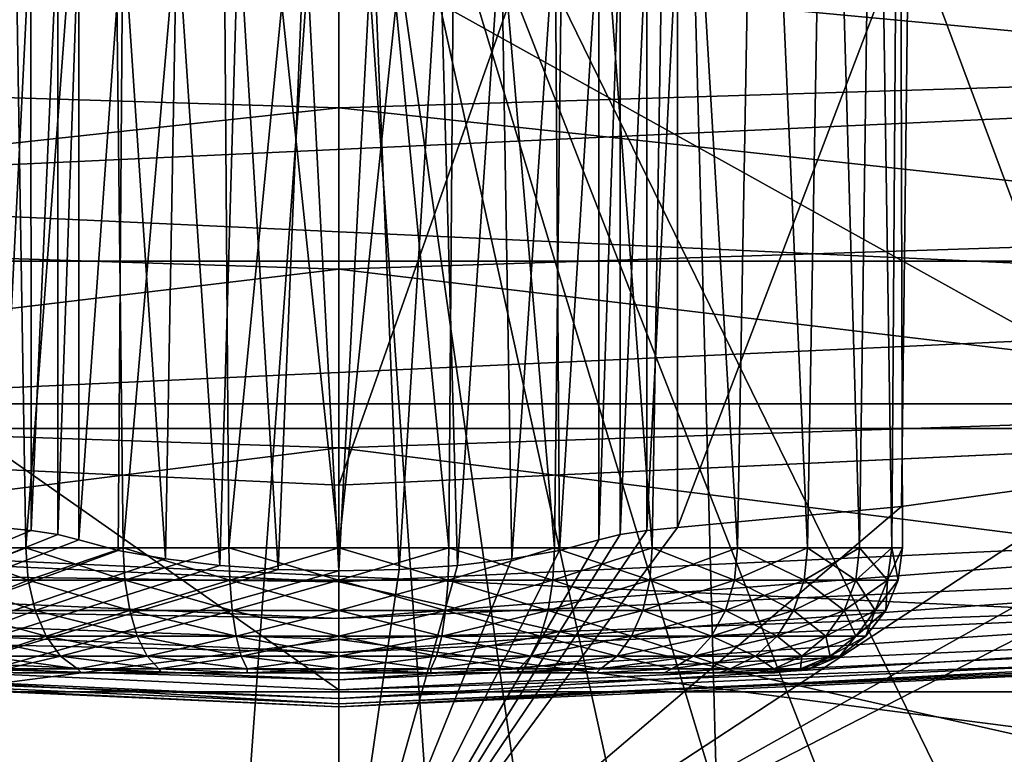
# Model space of a CAD drawing. Header units: metres. Extents: x -22 to 22, y 0 to 204.
# Tile 279 of 497: x -0.51 to 1.06, y 160.23 to 161.4. Entities that reach past the tile are written whole.
import ezdxf

# ---------------------------------------------------------------- set-up
doc = ezdxf.new("R2010")
doc.units = ezdxf.units.M
doc.layers.add('solid_002_SW0002', color=7, linetype='CONTINUOUS')
doc.layers.add('solid_002_SW0002_01', color=7, linetype='CONTINUOUS')

msp = doc.modelspace()

# ---------------------------------------------------------------- linework, layer by layer
at = {"layer": 'solid_002_SW0002'}
for points in [[(-1.887785, 182.670227, 261.700287), (-2.719687, 81.176041, 275.085602), (0, 81.175316, 275.040649)], [(-1.887785, 182.670227, 261.700287), (0, 81.175316, 275.040649), (0, 182.667419, 261.678955)], [(2.719617, 81.176041, 275.085602), (1.887785, 182.670227, 261.700287), (0, 182.667419, 261.678955)], [(0, 81.175316, 275.040649), (2.719617, 81.176041, 275.085602), (0, 182.667419, 261.678955)], [(-1.943313, 160.750412, 3), (-1.617698, 165.239838, 3), (0, 165.160004, 3)], [(0, 160.660004, 3), (-1.943313, 160.750412, 3), (0, 165.160004, 3)], [(-0.636396, 160.559998, 248.313599), (-0.500013, 160.559998, 248.201675), (-0.529417, 162.360001, 248.222336)], [(-0.500013, 160.559998, 249.698318), (-0.636396, 160.559998, 249.586395), (-0.529417, 162.360001, 249.677658)], [(-0.500013, 160.559998, 248.201675), (-0.365436, 162.360001, 248.12767), (-0.529417, 162.360001, 248.222336)], [(-0.500013, 160.559998, 249.698318), (-0.529417, 162.360001, 249.677658), (-0.365436, 162.360001, 249.772339)], [(-0.500013, 160.559998, 248.201675), (-0.344415, 160.559998, 248.118515), (-0.365436, 162.360001, 248.12767)], [(-0.344415, 160.559998, 249.781494), (-0.500013, 160.559998, 249.698318), (-0.365436, 162.360001, 249.772339)], [(-0.344415, 160.559998, 248.118515), (-0.189137, 162.360001, 248.070328), (-0.365436, 162.360001, 248.12767)], [(-0.344415, 160.559998, 249.781494), (-0.365436, 162.360001, 249.772339), (-0.189137, 162.360001, 249.829681)], [(-0.344415, 160.559998, 248.118515), (-0.175581, 160.559998, 248.067291), (-0.189137, 162.360001, 248.070328)], [(-0.175581, 160.559998, 249.832703), (-0.344415, 160.559998, 249.781494), (-0.189137, 162.360001, 249.829681)], [(0, 160.559998, 248.050003), (0, 162.360001, 248.050003), (-0.189137, 162.360001, 248.070328)], [(-0.175581, 160.559998, 248.067291), (0, 160.559998, 248.050003), (-0.189137, 162.360001, 248.070328)], [(-0.175581, 160.559998, 249.832703), (0, 162.360001, 249.850006), (0, 160.559998, 249.850006)], [(0.175581, 160.559998, 248.067291), (0, 162.360001, 248.050003), (0, 160.559998, 248.050003)], [(-0.283617, 158.232376, 198.580673), (-0.000197, 162.160004, 196.748383), (-1.701654, 162.23439, 196.748383)], [(-0.573097, 158.259949, 198.570282), (-0.283617, 158.232376, 198.580673), (-1.701654, 162.23439, 196.748383)], [(1.755247, 158.565765, 198.45546), (1.701262, 162.23436, 196.748383), (-0.000197, 162.160004, 196.748383)], [(-0.283617, 158.232376, 198.580673), (0.000001, 158.224533, 198.583527), (-0.000197, 162.160004, 196.748383)], [(1.447526, 158.458008, 198.495682), (1.755247, 158.565765, 198.45546), (-0.000197, 162.160004, 196.748383)], [(1.145258, 158.370316, 198.528671), (1.447526, 158.458008, 198.495682), (-0.000197, 162.160004, 196.748383)], [(0.848514, 158.303604, 198.553833), (1.145258, 158.370316, 198.528671), (-0.000197, 162.160004, 196.748383)], [(0.558188, 158.25737, 198.57132), (0.848514, 158.303604, 198.553833), (-0.000197, 162.160004, 196.748383)], [(0.27513, 158.23111, 198.581207), (0.558188, 158.25737, 198.57132), (-0.000197, 162.160004, 196.748383)], [(-1.805449, 161.599823, 243.388596), (-1.967811, 160.423935, 241.550888), (0, 160.332962, 241.550888)], [(-0.491809, 161.559998, 246.338791), (-0.491554, 160.587601, 246.338669), (-0.540434, 160.592346, 246.355698)], [(-0.540434, 161.559998, 246.355698), (-0.491809, 161.559998, 246.338791), (-0.540434, 160.592346, 246.355698)], [(-0.491809, 161.559998, 246.338791), (-0.449108, 161.559998, 246.310043), (-0.491554, 160.587601, 246.338669)], [(-0.449108, 161.559998, 246.310043), (-0.448894, 160.580933, 246.30986), (-0.491554, 160.587601, 246.338669)], [(-0.449108, 161.559998, 246.310043), (-0.415158, 161.559998, 246.271347), (-0.448894, 160.580933, 246.30986)], [(-0.415158, 161.559998, 246.271347), (-0.415158, 160.572342, 246.271347), (-0.448894, 160.580933, 246.30986)], [(-0.345163, 161.559998, 246.188248), (-0.352633, 160.555603, 246.195526), (-0.415158, 160.572342, 246.271347)], [(-0.415158, 161.559998, 246.271347), (-0.345163, 161.559998, 246.188248), (-0.415158, 160.572342, 246.271347)], [(-0.345163, 161.559998, 246.188248), (-0.276699, 160.542084, 246.133545), (-0.352633, 160.555603, 246.195526)], [(-0.345163, 161.559998, 246.188248), (-0.258877, 161.559998, 246.122238), (-0.276699, 160.542084, 246.133545)], [(-0.258877, 161.559998, 246.122238), (-0.190371, 160.531723, 246.087662), (-0.276699, 160.542084, 246.133545)], [(-0.258877, 161.559998, 246.122238), (-0.160378, 161.559998, 246.076416), (-0.190371, 160.531723, 246.087662)], [(-0.160378, 161.559998, 246.076416), (-0.096941, 160.525436, 246.059494), (-0.190371, 160.531723, 246.087662)], [(-0.160378, 161.559998, 246.076416), (-0.054313, 161.559998, 246.052963), (-0.096941, 160.525436, 246.059494)], [(-0.054313, 161.559998, 246.052963), (0, 160.523209, 246.050003), (-0.096941, 160.525436, 246.059494)], [(-0.054313, 161.559998, 246.052963), (0.054313, 161.559998, 246.052963), (0, 160.523209, 246.050003)], [(0.054313, 161.559998, 246.052963), (0.096217, 160.525391, 246.059341), (0, 160.523209, 246.050003)], [(-1.796577, 161.317261, 223.673264), (-1.759422, 161.537247, 223.445465), (-0.000194, 161.486023, 223.625198)], [(-1.796577, 161.317261, 223.673264), (-0.000194, 161.486023, 223.625198), (-0.000025, 161.26239, 223.858093)], [(5.748125, 161.462158, 0.72), (-5.748125, 161.462158, 0.72), (-3.857466, 161.017426, 0.72)], [(5.942489, 160.789688), (-5.942489, 160.789688), (-7.841534, 161.426636)], [(7.841535, 161.426636), (5.942489, 160.789688), (-7.841534, 161.426636)], [(-1.830453, 161.063461, 223.863266), (-1.796577, 161.317261, 223.673264), (-0.000025, 161.26239, 223.858093)], [(-1.830453, 161.063461, 223.863266), (-0.000025, 161.26239, 223.858093), (-0.000061, 161.004517, 224.05191)], [(-1.860189, 160.782288, 224.010651), (-1.830453, 161.063461, 223.863266), (-0.000061, 161.004517, 224.05191)], [(3.857466, 161.017426, 0.72), (-3.857466, 161.017426, 0.72), (-1.942222, 160.750229, 0.72)], [(-1.860189, 160.782288, 224.010651), (-0.000061, 161.004517, 224.05191), (-0.000032, 160.719131, 224.201675)], [(3.987926, 160.329697), (-3.987926, 160.329697), (-5.942489, 160.789688)], [(5.942489, 160.789688), (3.987926, 160.329697), (-5.942489, 160.789688)], [(-1.88503, 160.480865, 224.111649), (-1.860189, 160.782288, 224.010651), (-0.000032, 160.719131, 224.201675)], [(-1.88503, 160.480865, 224.111649), (-0.000032, 160.719131, 224.201675), (-0.000062, 160.413696, 224.303574)], [(-0.491554, 160.587601, 246.338669), (-2.01145, 159.952988, 242.790192), (-0.540434, 160.592346, 246.355698)], [(-1.956497, 160.596542, 241.25), (-2.003749, 160.053009, 241.25), (-0.000001, 159.960007, 241.25)], [(0, 160.505646, 241.25), (-1.956497, 160.596542, 241.25), (-0.000001, 159.960007, 241.25)], [(-1.901532, 160.532242, 241.258835), (-1.956497, 160.596542, 241.25), (0, 160.505646, 241.25)], [(-0.491554, 160.587601, 246.338669), (-0.448894, 160.580933, 246.30986), (-2.01145, 159.952988, 242.790192)], [(-0.448894, 160.580933, 246.30986), (-0.415158, 160.572342, 246.271347), (-2.01145, 159.952988, 242.790192)], [(-0.415158, 160.572342, 246.271347), (-0.352633, 160.555603, 246.195526), (-2.01145, 159.952988, 242.790192)], [(-0.496227, 160.50824, 248.207336), (-0.500013, 160.559998, 248.201675), (-0.636396, 160.559998, 248.313599)], [(-0.496227, 160.50824, 248.207336), (-0.636396, 160.559998, 248.313599), (-0.631577, 160.50824, 248.31842)], [(-0.631577, 160.50824, 249.581573), (-0.636396, 160.559998, 249.586395), (-0.500013, 160.559998, 249.698318)], [(-0.631577, 160.50824, 249.581573), (-0.500013, 160.559998, 249.698318), (-0.496227, 160.50824, 249.692657)], [(-0.341807, 160.50824, 248.124802), (-0.344415, 160.559998, 248.118515), (-0.500013, 160.559998, 248.201675)], [(-0.341807, 160.50824, 248.124802), (-0.500013, 160.559998, 248.201675), (-0.496227, 160.50824, 248.207336)], [(-0.496227, 160.50824, 249.692657), (-0.500013, 160.559998, 249.698318), (-0.344415, 160.559998, 249.781494)], [(-0.496227, 160.50824, 249.692657), (-0.344415, 160.559998, 249.781494), (-0.341807, 160.50824, 249.775192)], [(-0.174252, 160.50824, 248.073975), (-0.175581, 160.559998, 248.067291), (-0.344415, 160.559998, 248.118515)], [(-0.174252, 160.50824, 248.073975), (-0.344415, 160.559998, 248.118515), (-0.341807, 160.50824, 248.124802)], [(-0.341807, 160.50824, 249.775192), (-0.344415, 160.559998, 249.781494), (-0.175581, 160.559998, 249.832703)], [(-0.341807, 160.50824, 249.775192), (-0.175581, 160.559998, 249.832703), (-0.174252, 160.50824, 249.826019)], [(-0.174252, 160.50824, 249.826019), (-0.175581, 160.559998, 249.832703), (0, 160.559998, 249.850006)], [(0, 160.50824, 248.056808), (0, 160.559998, 248.050003), (-0.175581, 160.559998, 248.067291)], [(-0.174252, 160.50824, 248.073975), (0, 160.50824, 248.056808), (-0.175581, 160.559998, 248.067291)], [(-0.174252, 160.50824, 249.826019), (0, 160.559998, 249.850006), (0, 160.50824, 249.843185)], [(0.174252, 160.50824, 248.073975), (0.175581, 160.559998, 248.067291), (0, 160.559998, 248.050003)], [(-0.352633, 160.555603, 246.195526), (-0.276699, 160.542084, 246.133545), (-2.01145, 159.952988, 242.790192)], [(-0.276699, 160.542084, 246.133545), (-0.190371, 160.531723, 246.087662), (-2.01145, 159.952988, 242.790192)], [(-0.190371, 160.531723, 246.087662), (-0.096941, 160.525436, 246.059494), (-2.01145, 159.952988, 242.790192)], [(-1.906364, 160.478561, 241.28479), (-1.901532, 160.532242, 241.258835), (0, 160.446854, 241.258835)], [(-1.901532, 160.532242, 241.258835), (0, 160.505646, 241.25), (0, 160.446854, 241.258835)], [(-0.096941, 160.525436, 246.059494), (0, 160.523209, 246.050003), (-2.01145, 159.952988, 242.790192)], [(0, 160.523209, 246.050003), (0, 159.860001, 242.790192), (-2.01145, 159.952988, 242.790192)], [(0.096217, 160.525391, 246.059341), (0, 159.860001, 242.790192), (0, 160.523209, 246.050003)], [(-0.631577, 160.50824, 249.581573), (-0.496227, 160.50824, 249.692657), (-0.617431, 160.459961, 249.567429)], [(-0.631577, 160.50824, 248.31842), (-0.617431, 160.459961, 248.332565), (-0.485112, 160.459961, 248.223984)], [(-0.496227, 160.50824, 248.207336), (-0.631577, 160.50824, 248.31842), (-0.485112, 160.459961, 248.223984)], [(-0.496227, 160.50824, 249.692657), (-0.485112, 160.459961, 249.676025), (-0.617431, 160.459961, 249.567429)], [(-0.496227, 160.50824, 249.692657), (-0.341807, 160.50824, 249.775192), (-0.485112, 160.459961, 249.676025)], [(-0.496227, 160.50824, 248.207336), (-0.485112, 160.459961, 248.223984), (-0.334151, 160.459961, 248.143295)], [(-0.341807, 160.50824, 248.124802), (-0.496227, 160.50824, 248.207336), (-0.334151, 160.459961, 248.143295)], [(-0.341807, 160.50824, 249.775192), (-0.334151, 160.459961, 249.756714), (-0.485112, 160.459961, 249.676025)], [(-0.341807, 160.50824, 249.775192), (-0.174252, 160.50824, 249.826019), (-0.334151, 160.459961, 249.756714)], [(-0.341807, 160.50824, 248.124802), (-0.334151, 160.459961, 248.143295), (-0.170349, 160.459961, 248.093597)], [(-0.174252, 160.50824, 248.073975), (-0.341807, 160.50824, 248.124802), (-0.170349, 160.459961, 248.093597)], [(-0.174252, 160.50824, 249.826019), (-0.170349, 160.459961, 249.806396), (-0.334151, 160.459961, 249.756714)], [(-0.174252, 160.50824, 249.826019), (0, 160.50824, 249.843185), (-0.170349, 160.459961, 249.806396)], [(-0.170349, 160.459961, 249.806396), (0, 160.50824, 249.843185), (0, 160.459961, 249.823181)], [(0.174252, 160.50824, 249.826019), (0.170349, 160.459961, 249.806396), (0, 160.459961, 249.823181)], [(0, 160.50824, 249.843185), (0.174252, 160.50824, 249.826019), (0, 160.459961, 249.823181)], [(-1.904344, 160.166885, 224.163696), (-1.88503, 160.480865, 224.111649), (-0.000062, 160.413696, 224.303574)], [(-1.910292, 160.434921, 241.3255), (-1.906364, 160.478561, 241.28479), (0, 160.392944, 241.28479)], [(-1.906364, 160.478561, 241.28479), (0, 160.446854, 241.258835), (0, 160.392944, 241.28479)], [(-0.617431, 160.459961, 249.567429), (-0.485112, 160.459961, 249.676025), (-0.594922, 160.418503, 249.544922)], [(-0.617431, 160.459961, 248.332565), (-0.594922, 160.418503, 248.355072), (-0.467428, 160.418503, 248.250443)], [(-0.485112, 160.459961, 248.223984), (-0.617431, 160.459961, 248.332565), (-0.467428, 160.418503, 248.250443)], [(-0.485112, 160.459961, 249.676025), (-0.467428, 160.418503, 249.649551), (-0.594922, 160.418503, 249.544922)], [(-0.485112, 160.459961, 249.676025), (-0.334151, 160.459961, 249.756714), (-0.467428, 160.418503, 249.649551)], [(-0.485112, 160.459961, 248.223984), (-0.467428, 160.418503, 248.250443), (-0.32197, 160.418503, 248.172699)], [(-0.334151, 160.459961, 248.143295), (-0.485112, 160.459961, 248.223984), (-0.32197, 160.418503, 248.172699)], [(-0.334151, 160.459961, 249.756714), (-0.32197, 160.418503, 249.72731), (-0.467428, 160.418503, 249.649551)], [(-0.334151, 160.459961, 249.756714), (-0.170349, 160.459961, 249.806396), (-0.32197, 160.418503, 249.72731)], [(-0.334151, 160.459961, 248.143295), (-0.32197, 160.418503, 248.172699), (-0.164139, 160.418503, 248.124817)], [(-0.170349, 160.459961, 248.093597), (-0.334151, 160.459961, 248.143295), (-0.164139, 160.418503, 248.124817)], [(-0.170349, 160.459961, 249.806396), (-0.164139, 160.418503, 249.775177), (-0.32197, 160.418503, 249.72731)], [(-0.170349, 160.459961, 249.806396), (0, 160.459961, 249.823181), (-0.164139, 160.418503, 249.775177)], [(-0.164139, 160.418503, 249.775177), (0, 160.459961, 249.823181), (0, 160.418503, 249.791351)], [(0.170349, 160.459961, 249.806396), (0.164139, 160.418503, 249.775177), (0, 160.418503, 249.791351)], [(0, 160.459961, 249.823181), (0.170349, 160.459961, 249.806396), (0, 160.418503, 249.791351)], [(-1.912965, 160.405212, 241.377365), (-1.910292, 160.434921, 241.3255), (0, 160.349121, 241.3255)], [(-1.910292, 160.434921, 241.3255), (0, 160.392944, 241.28479), (0, 160.349121, 241.3255)], [(0, 160.310867, 241.495361), (0, 160.332962, 241.550888), (-1.967811, 160.423935, 241.550888)], [(-1.913722, 160.396805, 241.495361), (0, 160.310867, 241.495361), (-1.967811, 160.423935, 241.550888)], [(-0.594922, 160.418503, 249.544922), (-0.467428, 160.418503, 249.649551), (-0.565589, 160.386719, 249.515594)], [(-0.594922, 160.418503, 248.355072), (-0.565589, 160.386719, 248.384415), (-0.444381, 160.386719, 248.284943)], [(-0.467428, 160.418503, 248.250443), (-0.594922, 160.418503, 248.355072), (-0.444381, 160.386719, 248.284943)], [(-0.467428, 160.418503, 249.649551), (-0.444381, 160.386719, 249.615067), (-0.565589, 160.386719, 249.515594)], [(-0.467428, 160.418503, 249.649551), (-0.32197, 160.418503, 249.72731), (-0.444381, 160.386719, 249.615067)], [(-0.467428, 160.418503, 248.250443), (-0.444381, 160.386719, 248.284943), (-0.306095, 160.386719, 248.211029)], [(-0.32197, 160.418503, 248.172699), (-0.467428, 160.418503, 248.250443), (-0.306095, 160.386719, 248.211029)], [(-0.32197, 160.418503, 249.72731), (-0.306095, 160.386719, 249.68898), (-0.444381, 160.386719, 249.615067)], [(-0.32197, 160.418503, 249.72731), (-0.164139, 160.418503, 249.775177), (-0.306095, 160.386719, 249.68898)], [(-0.32197, 160.418503, 248.172699), (-0.306095, 160.386719, 248.211029), (-0.156046, 160.386719, 248.165512)], [(-0.164139, 160.418503, 248.124817), (-0.32197, 160.418503, 248.172699), (-0.156046, 160.386719, 248.165512)], [(-0.164139, 160.418503, 249.775177), (-0.156046, 160.386719, 249.734497), (-0.306095, 160.386719, 249.68898)], [(-0.164139, 160.418503, 249.775177), (0, 160.418503, 249.791351), (-0.156046, 160.386719, 249.734497)], [(-0.156046, 160.386719, 249.734497), (0, 160.418503, 249.791351), (0, 160.386719, 249.749863)], [(1.913722, 160.396805, 241.495361), (1.967811, 160.423935, 241.550888), (0, 160.332962, 241.550888)], [(0.164139, 160.418503, 249.775177), (0.156046, 160.386719, 249.734497), (0, 160.386719, 249.749863)], [(0, 160.418503, 249.791351), (0.164139, 160.418503, 249.775177), (0, 160.386719, 249.749863)], [(-1.914143, 160.39212, 241.43573), (-1.912965, 160.405212, 241.377365), (0, 160.319305, 241.377365)], [(-1.912965, 160.405212, 241.377365), (0, 160.349121, 241.3255), (0, 160.319305, 241.377365)], [(-1.904344, 160.166885, 224.163696), (-0.000062, 160.413696, 224.303574), (-0.000043, 160.096085, 224.355057)], [(-1.913722, 160.396805, 241.495361), (-1.914143, 160.39212, 241.43573), (0, 160.306168, 241.43573)], [(-1.914143, 160.39212, 241.43573), (0, 160.319305, 241.377365), (0, 160.306168, 241.43573)], [(-1.913722, 160.396805, 241.495361), (0, 160.306168, 241.43573), (0, 160.310867, 241.495361)], [(-0.565589, 160.386719, 249.515594), (-0.444381, 160.386719, 249.615067), (-0.531434, 160.36676, 249.48143)], [(-0.565589, 160.386719, 248.384415), (-0.531434, 160.36676, 248.418564), (-0.417545, 160.36676, 248.325104)], [(-0.444381, 160.386719, 248.284943), (-0.565589, 160.386719, 248.384415), (-0.417545, 160.36676, 248.325104)], [(-0.444381, 160.386719, 249.615067), (-0.417545, 160.36676, 249.574905), (-0.531434, 160.36676, 249.48143)], [(-0.444381, 160.386719, 249.615067), (-0.306095, 160.386719, 249.68898), (-0.417545, 160.36676, 249.574905)], [(-0.444381, 160.386719, 248.284943), (-0.417545, 160.36676, 248.325104), (-0.28761, 160.36676, 248.255646)], [(-0.306095, 160.386719, 248.211029), (-0.444381, 160.386719, 248.284943), (-0.28761, 160.36676, 248.255646)], [(-0.306095, 160.386719, 249.68898), (-0.28761, 160.36676, 249.644348), (-0.417545, 160.36676, 249.574905)], [(-0.306095, 160.386719, 249.68898), (-0.156046, 160.386719, 249.734497), (-0.28761, 160.36676, 249.644348)], [(-0.306095, 160.386719, 248.211029), (-0.28761, 160.36676, 248.255646), (-0.146622, 160.36676, 248.212875)], [(-0.156046, 160.386719, 248.165512), (-0.306095, 160.386719, 248.211029), (-0.146622, 160.36676, 248.212875)], [(-0.156046, 160.386719, 249.734497), (-0.146622, 160.36676, 249.687119), (-0.28761, 160.36676, 249.644348)], [(-0.156046, 160.386719, 249.734497), (0, 160.386719, 249.749863), (-0.146622, 160.36676, 249.687119)], [(-0.146622, 160.36676, 249.687119), (0, 160.386719, 249.749863), (0, 160.36676, 249.701569)], [(1.913722, 160.396805, 241.495361), (0, 160.332962, 241.550888), (0, 160.310867, 241.495361)], [(0.156046, 160.386719, 249.734497), (0.146622, 160.36676, 249.687119), (0, 160.36676, 249.701569)], [(0, 160.386719, 249.749863), (0.156046, 160.386719, 249.734497), (0, 160.36676, 249.701569)], [(-0.531434, 160.36676, 249.48143), (-0.411272, 160.360001, 249.516312), (-0.519551, 160.360001, 249.418777)], [(-0.531434, 160.36676, 249.48143), (-0.417545, 160.36676, 249.574905), (-0.411272, 160.360001, 249.516312)], [(-0.531434, 160.36676, 248.418564), (-0.519551, 160.360001, 248.481216), (-0.411271, 160.360001, 248.383698)], [(-0.417545, 160.36676, 248.325104), (-0.531434, 160.36676, 248.418564), (-0.411271, 160.360001, 248.383698)], [(-0.519551, 160.360001, 248.481216), (-0.519551, 160.360001, 249.418777), (-0.411272, 160.360001, 249.516312)], [(-0.411271, 160.360001, 248.383698), (-0.519551, 160.360001, 248.481216), (-0.411272, 160.360001, 249.516312)], [(-0.417545, 160.36676, 249.574905), (-0.28352, 160.360001, 249.589874), (-0.411272, 160.360001, 249.516312)], [(-0.417545, 160.36676, 249.574905), (-0.28761, 160.36676, 249.644348), (-0.28352, 160.360001, 249.589874)], [(-0.417545, 160.36676, 248.325104), (-0.411271, 160.360001, 248.383698), (-0.28352, 160.360001, 248.31012)], [(-0.28761, 160.36676, 248.255646), (-0.417545, 160.36676, 248.325104), (-0.28352, 160.360001, 248.31012)], [(-0.411271, 160.360001, 248.383698), (-0.411272, 160.360001, 249.516312), (-0.28352, 160.360001, 249.589874)], [(-0.28352, 160.360001, 248.31012), (-0.411271, 160.360001, 248.383698), (-0.28352, 160.360001, 249.589874)], [(-0.28761, 160.36676, 249.644348), (-0.14657, 160.360001, 249.634369), (-0.28352, 160.360001, 249.589874)], [(-0.28761, 160.36676, 249.644348), (-0.146622, 160.36676, 249.687119), (-0.14657, 160.360001, 249.634369)], [(-0.28761, 160.36676, 248.255646), (-0.28352, 160.360001, 248.31012), (-0.14657, 160.360001, 248.26564)], [(-0.146622, 160.36676, 248.212875), (-0.28761, 160.36676, 248.255646), (-0.14657, 160.360001, 248.26564)], [(-0.28352, 160.360001, 248.31012), (-0.28352, 160.360001, 249.589874), (-0.14657, 160.360001, 249.634369)], [(-0.14657, 160.360001, 248.26564), (-0.28352, 160.360001, 248.31012), (-0.14657, 160.360001, 249.634369)], [(-0.146622, 160.36676, 249.687119), (0, 160.36676, 249.701569), (-0.14657, 160.360001, 249.634369)], [(0, 160.36676, 249.701569), (0, 160.360001, 249.649994), (-0.14657, 160.360001, 249.634369)], [(-0.14657, 160.360001, 248.26564), (-0.14657, 160.360001, 249.634369), (0, 160.360001, 249.649994)], [(0, 160.360001, 248.25), (-0.14657, 160.360001, 248.26564), (0, 160.360001, 249.649994)], [(0.146622, 160.36676, 249.687119), (0.14657, 160.360001, 249.634369), (0, 160.360001, 249.649994)], [(0, 160.36676, 249.701569), (0.146622, 160.36676, 249.687119), (0, 160.360001, 249.649994)], [(0.14657, 160.360001, 249.634369), (0, 160.360001, 248.25), (0, 160.360001, 249.649994)], [(2.003748, 160.053009), (-2.003747, 160.053009), (-3.987926, 160.329697)], [(3.987926, 160.329697), (2.003748, 160.053009), (-3.987926, 160.329697)]]:
    msp.add_3dface(points, dxfattribs=at)
at = {"layer": 'solid_002_SW0002_01'}
for points in [[(0, 160.660004, 3), (0, 165.160004, 3), (1.617698, 165.239838, 3)], [(1.943313, 160.750412, 3), (0, 160.660004, 3), (1.617698, 165.239838, 3)], [(-0.175581, 160.559998, 249.832703), (-0.189137, 162.360001, 249.829681), (0, 162.360001, 249.850006)], [(0, 160.559998, 249.850006), (0, 162.360001, 249.850006), (0.189137, 162.360001, 249.829681)], [(0.175581, 160.559998, 249.832703), (0, 160.559998, 249.850006), (0.189137, 162.360001, 249.829681)], [(0.175581, 160.559998, 248.067291), (0.189137, 162.360001, 248.070328), (0, 162.360001, 248.050003)], [(0.344415, 160.559998, 249.781494), (0.175581, 160.559998, 249.832703), (0.189137, 162.360001, 249.829681)], [(0.175581, 160.559998, 248.067291), (0.344415, 160.559998, 248.118515), (0.189137, 162.360001, 248.070328)], [(0.344415, 160.559998, 249.781494), (0.189137, 162.360001, 249.829681), (0.365436, 162.360001, 249.772339)], [(0.344415, 160.559998, 248.118515), (0.365436, 162.360001, 248.12767), (0.189137, 162.360001, 248.070328)], [(0.500013, 160.559998, 249.698318), (0.344415, 160.559998, 249.781494), (0.365436, 162.360001, 249.772339)], [(0.344415, 160.559998, 248.118515), (0.500013, 160.559998, 248.201675), (0.365436, 162.360001, 248.12767)], [(0.500013, 160.559998, 249.698318), (0.365436, 162.360001, 249.772339), (0.529417, 162.360001, 249.677658)], [(0.500013, 160.559998, 248.201675), (0.529417, 162.360001, 248.222336), (0.365436, 162.360001, 248.12767)], [(0.636396, 160.559998, 249.586395), (0.500013, 160.559998, 249.698318), (0.529417, 162.360001, 249.677658)], [(0.500013, 160.559998, 248.201675), (0.636396, 160.559998, 248.313599), (0.529417, 162.360001, 248.222336)], [(0.636396, 160.559998, 249.586395), (0.529417, 162.360001, 249.677658), (0.6684, 162.360001, 249.552261)], [(0.636396, 160.559998, 248.313599), (0.6684, 162.360001, 248.347733), (0.529417, 162.360001, 248.222336)], [(0.748323, 160.559998, 249.450012), (0.636396, 160.559998, 249.586395), (0.6684, 162.360001, 249.552261)], [(0.636396, 160.559998, 248.313599), (0.748323, 160.559998, 248.449982), (0.6684, 162.360001, 248.347733)], [(0.748323, 160.559998, 249.450012), (0.6684, 162.360001, 249.552261), (0.779417, 162.360001, 249.400009)], [(0.748323, 160.559998, 248.449982), (0.779417, 162.360001, 248.499985), (0.6684, 162.360001, 248.347733)], [(0.831492, 160.559998, 249.294418), (0.748323, 160.559998, 249.450012), (0.779417, 162.360001, 249.400009)], [(0.748323, 160.559998, 248.449982), (0.831492, 160.559998, 248.605591), (0.779417, 162.360001, 248.499985)], [(0.831492, 160.559998, 249.294418), (0.779417, 162.360001, 249.400009), (0.855772, 162.360001, 249.227737)], [(0.831492, 160.559998, 248.605591), (0.855772, 162.360001, 248.672256), (0.779417, 162.360001, 248.499985)], [(0.882707, 160.559998, 249.12558), (0.831492, 160.559998, 249.294418), (0.855772, 162.360001, 249.227737)], [(0.831492, 160.559998, 248.605591), (0.882707, 160.559998, 248.774414), (0.855772, 162.360001, 248.672256)], [(0.882707, 160.559998, 249.12558), (0.855772, 162.360001, 249.227737), (0.894879, 162.360001, 249.044678)], [(0.882707, 160.559998, 248.774414), (0.894879, 162.360001, 248.855316), (0.855772, 162.360001, 248.672256)], [(0.9, 160.559998, 248.949997), (0.882707, 160.559998, 249.12558), (0.894879, 162.360001, 249.044678)], [(0.882707, 160.559998, 248.774414), (0.9, 160.559998, 248.949997), (0.894879, 162.360001, 248.855316)], [(0.9, 160.559998, 248.949997), (0.894879, 162.360001, 249.044678), (0.894879, 162.360001, 248.855316)], [(0.27513, 158.23111, 198.581207), (-0.000197, 162.160004, 196.748383), (0.000001, 158.224533, 198.583527)], [(-1.805449, 161.599823, 243.388596), (0, 160.332962, 241.550888), (0, 161.518738, 243.388596)], [(1.805449, 161.599823, 243.388596), (0, 161.518738, 243.388596), (1.967811, 160.423935, 241.550888)], [(0.054313, 161.559998, 246.052963), (0.160378, 161.559998, 246.076416), (0.096217, 160.525391, 246.059341)], [(0.160378, 161.559998, 246.076416), (0.189442, 160.531647, 246.08728), (0.096217, 160.525391, 246.059341)], [(0.160378, 161.559998, 246.076416), (0.258877, 161.559998, 246.122238), (0.189442, 160.531647, 246.08728)], [(0.258877, 161.559998, 246.122238), (0.276044, 160.541977, 246.133102), (0.189442, 160.531647, 246.08728)], [(0.258877, 161.559998, 246.122238), (0.345163, 161.559998, 246.188248), (0.276044, 160.541977, 246.133102)], [(0.345163, 161.559998, 246.188248), (0.35231, 160.555542, 246.195206), (0.276044, 160.541977, 246.133102)], [(0.345163, 161.559998, 246.188248), (0.415158, 161.559998, 246.271347), (0.35231, 160.555542, 246.195206)], [(0.415158, 161.559998, 246.271347), (0.415158, 160.572342, 246.271347), (0.35231, 160.555542, 246.195206)], [(0.449108, 161.559998, 246.310043), (0.448894, 160.580933, 246.30986), (0.415158, 160.572342, 246.271347)], [(0.449108, 161.559998, 246.310043), (0.415158, 160.572342, 246.271347), (0.415158, 161.559998, 246.271347)], [(0.491809, 161.559998, 246.338791), (0.491554, 160.587601, 246.338669), (0.448894, 160.580933, 246.30986)], [(0.449108, 161.559998, 246.310043), (0.491809, 161.559998, 246.338791), (0.448894, 160.580933, 246.30986)], [(0.540434, 161.559998, 246.355698), (0.540434, 160.592346, 246.355698), (0.491554, 160.587601, 246.338669)], [(0.491809, 161.559998, 246.338791), (0.540434, 161.559998, 246.355698), (0.491554, 160.587601, 246.338669)], [(0.90965, 161.559998, 246.461014), (0.898244, 160.625534, 246.456879), (0.540434, 160.592346, 246.355698)], [(0.90965, 161.559998, 246.461014), (0.540434, 160.592346, 246.355698), (0.540434, 161.559998, 246.355698)], [(0.90965, 161.559998, 246.461014), (1.239501, 160.673141, 246.607742), (0.898244, 160.625534, 246.456879)], [(1.259744, 161.559998, 246.618576), (1.239501, 160.673141, 246.607742), (0.90965, 161.559998, 246.461014)], [(-0.000194, 161.486023, 223.625198), (1.758201, 161.537292, 223.445435), (1.795377, 161.317322, 223.673233)], [(0, 161.518738, 243.388596), (0, 160.332962, 241.550888), (1.967811, 160.423935, 241.550888)], [(-0.000025, 161.26239, 223.858093), (-0.000194, 161.486023, 223.625198), (1.795377, 161.317322, 223.673233)], [(5.748125, 161.462158, 0.72), (-3.857466, 161.017426, 0.72), (3.857466, 161.017426, 0.72)], [(-0.000025, 161.26239, 223.858093), (1.795377, 161.317322, 223.673233), (1.829274, 161.063507, 223.863235)], [(-0.000061, 161.004517, 224.05191), (-0.000025, 161.26239, 223.858093), (1.829274, 161.063507, 223.863235)], [(-0.000061, 161.004517, 224.05191), (1.829274, 161.063507, 223.863235), (1.85903, 160.782318, 224.01062)], [(3.857466, 161.017426, 0.72), (-1.942222, 160.750229, 0.72), (1.942222, 160.750229, 0.72)], [(-0.000032, 160.719131, 224.201675), (-0.000061, 161.004517, 224.05191), (1.85903, 160.782318, 224.01062)], [(1.557585, 160.735046, 246.806076), (1.852932, 160.810089, 247.055496), (0, 159.860001, 242.790192)], [(2.01145, 159.952988, 242.790192), (0, 159.860001, 242.790192), (1.852932, 160.810089, 247.055496)], [(-0.000032, 160.719131, 224.201675), (1.85903, 160.782318, 224.01062), (1.883887, 160.480911, 224.111603)], [(-1.942222, 160.750229, 0.72), (-1.943313, 160.750412, 3), (0, 160.660004, 3)], [(0, 160.660004, 0.72), (-1.942222, 160.750229, 0.72), (0, 160.660004, 3)], [(1.942222, 160.750229, 0.72), (-1.942222, 160.750229, 0.72), (0, 160.660004, 0.72)], [(0, 160.660004, 0.72), (0, 160.660004, 3), (1.943313, 160.750412, 3)], [(1.942222, 160.750229, 0.72), (0, 160.660004, 0.72), (1.943313, 160.750412, 3)], [(1.239501, 160.673141, 246.607742), (1.557585, 160.735046, 246.806076), (0, 159.860001, 242.790192)], [(-0.000062, 160.413696, 224.303574), (-0.000032, 160.719131, 224.201675), (1.883887, 160.480911, 224.111603)], [(0.898244, 160.625534, 246.456879), (1.239501, 160.673141, 246.607742), (0, 159.860001, 242.790192)], [(0.540434, 160.592346, 246.355698), (0.898244, 160.625534, 246.456879), (0, 159.860001, 242.790192)], [(1.956497, 160.596542, 241.25), (0, 160.505646, 241.25), (2.003747, 160.053009, 241.25)], [(0, 160.446854, 241.258835), (0, 160.505646, 241.25), (1.956497, 160.596542, 241.25)], [(1.901532, 160.532242, 241.258835), (0, 160.446854, 241.258835), (1.956497, 160.596542, 241.25)], [(0.491554, 160.587601, 246.338669), (0.540434, 160.592346, 246.355698), (0, 159.860001, 242.790192)], [(0.448894, 160.580933, 246.30986), (0.491554, 160.587601, 246.338669), (0, 159.860001, 242.790192)], [(0.415158, 160.572342, 246.271347), (0.448894, 160.580933, 246.30986), (0, 159.860001, 242.790192)], [(0.35231, 160.555542, 246.195206), (0.415158, 160.572342, 246.271347), (0, 159.860001, 242.790192)], [(0, 160.50824, 249.843185), (0, 160.559998, 249.850006), (0.175581, 160.559998, 249.832703)], [(0.174252, 160.50824, 248.073975), (0, 160.559998, 248.050003), (0, 160.50824, 248.056808)], [(0, 160.50824, 249.843185), (0.175581, 160.559998, 249.832703), (0.174252, 160.50824, 249.826019)], [(0.174252, 160.50824, 249.826019), (0.175581, 160.559998, 249.832703), (0.344415, 160.559998, 249.781494)], [(0.174252, 160.50824, 249.826019), (0.344415, 160.559998, 249.781494), (0.341807, 160.50824, 249.775192)], [(0.341807, 160.50824, 248.124802), (0.175581, 160.559998, 248.067291), (0.174252, 160.50824, 248.073975)], [(0.341807, 160.50824, 248.124802), (0.344415, 160.559998, 248.118515), (0.175581, 160.559998, 248.067291)], [(0.341807, 160.50824, 249.775192), (0.344415, 160.559998, 249.781494), (0.500013, 160.559998, 249.698318)], [(0.341807, 160.50824, 249.775192), (0.500013, 160.559998, 249.698318), (0.496227, 160.50824, 249.692657)], [(0.496227, 160.50824, 248.207336), (0.344415, 160.559998, 248.118515), (0.341807, 160.50824, 248.124802)], [(0.496227, 160.50824, 248.207336), (0.500013, 160.559998, 248.201675), (0.344415, 160.559998, 248.118515)], [(0.496227, 160.50824, 249.692657), (0.500013, 160.559998, 249.698318), (0.636396, 160.559998, 249.586395)], [(0.496227, 160.50824, 249.692657), (0.636396, 160.559998, 249.586395), (0.631577, 160.50824, 249.581573)], [(0.631577, 160.50824, 248.31842), (0.500013, 160.559998, 248.201675), (0.496227, 160.50824, 248.207336)], [(0.631577, 160.50824, 248.31842), (0.636396, 160.559998, 248.313599), (0.500013, 160.559998, 248.201675)], [(0.631577, 160.50824, 249.581573), (0.636396, 160.559998, 249.586395), (0.748323, 160.559998, 249.450012)], [(0.631577, 160.50824, 249.581573), (0.748323, 160.559998, 249.450012), (0.742656, 160.50824, 249.446228)], [(0.742656, 160.50824, 248.453766), (0.636396, 160.559998, 248.313599), (0.631577, 160.50824, 248.31842)], [(0.742656, 160.50824, 248.453766), (0.748323, 160.559998, 248.449982), (0.636396, 160.559998, 248.313599)], [(0.742656, 160.50824, 249.446228), (0.748323, 160.559998, 249.450012), (0.831492, 160.559998, 249.294418)], [(0.742656, 160.50824, 249.446228), (0.831492, 160.559998, 249.294418), (0.825195, 160.50824, 249.291809)], [(0.825195, 160.50824, 248.6082), (0.748323, 160.559998, 248.449982), (0.742656, 160.50824, 248.453766)], [(0.825195, 160.50824, 248.6082), (0.831492, 160.559998, 248.605591), (0.748323, 160.559998, 248.449982)], [(0.825195, 160.50824, 249.291809), (0.831492, 160.559998, 249.294418), (0.882707, 160.559998, 249.12558)], [(0.825195, 160.50824, 249.291809), (0.882707, 160.559998, 249.12558), (0.876023, 160.50824, 249.124252)], [(0.876023, 160.50824, 248.775742), (0.831492, 160.559998, 248.605591), (0.825195, 160.50824, 248.6082)], [(0.876023, 160.50824, 248.775742), (0.882707, 160.559998, 248.774414), (0.831492, 160.559998, 248.605591)], [(0.876023, 160.50824, 249.124252), (0.882707, 160.559998, 249.12558), (0.9, 160.559998, 248.949997)], [(0.876023, 160.50824, 249.124252), (0.9, 160.559998, 248.949997), (0.893185, 160.50824, 248.949997)], [(0.893185, 160.50824, 248.949997), (0.882707, 160.559998, 248.774414), (0.876023, 160.50824, 248.775742)], [(0.893185, 160.50824, 248.949997), (0.9, 160.559998, 248.949997), (0.882707, 160.559998, 248.774414)], [(0.276044, 160.541977, 246.133102), (0.35231, 160.555542, 246.195206), (0, 159.860001, 242.790192)], [(0.189442, 160.531647, 246.08728), (0.276044, 160.541977, 246.133102), (0, 159.860001, 242.790192)], [(0, 160.392944, 241.28479), (0, 160.446854, 241.258835), (1.901532, 160.532242, 241.258835)], [(1.906364, 160.478561, 241.28479), (0, 160.392944, 241.28479), (1.901532, 160.532242, 241.258835)], [(0.096217, 160.525391, 246.059341), (0.189442, 160.531647, 246.08728), (0, 159.860001, 242.790192)], [(-0.174252, 160.50824, 248.073975), (0, 160.459961, 248.076828), (0, 160.50824, 248.056808)], [(-0.174252, 160.50824, 248.073975), (-0.170349, 160.459961, 248.093597), (0, 160.459961, 248.076828)], [(0, 160.505646, 241.25), (-0.000001, 159.960007, 241.25), (2.003747, 160.053009, 241.25)], [(0, 160.50824, 248.056808), (0, 160.459961, 248.076828), (0.170349, 160.459961, 248.093597)], [(0.174252, 160.50824, 248.073975), (0, 160.50824, 248.056808), (0.170349, 160.459961, 248.093597)], [(0.174252, 160.50824, 248.073975), (0.170349, 160.459961, 248.093597), (0.334151, 160.459961, 248.143295)], [(0.341807, 160.50824, 249.775192), (0.334151, 160.459961, 249.756714), (0.170349, 160.459961, 249.806396)], [(0.174252, 160.50824, 249.826019), (0.341807, 160.50824, 249.775192), (0.170349, 160.459961, 249.806396)], [(0.341807, 160.50824, 248.124802), (0.174252, 160.50824, 248.073975), (0.334151, 160.459961, 248.143295)], [(0.341807, 160.50824, 248.124802), (0.334151, 160.459961, 248.143295), (0.485112, 160.459961, 248.223984)], [(0.496227, 160.50824, 249.692657), (0.485112, 160.459961, 249.676025), (0.334151, 160.459961, 249.756714)], [(0.341807, 160.50824, 249.775192), (0.496227, 160.50824, 249.692657), (0.334151, 160.459961, 249.756714)], [(0.496227, 160.50824, 248.207336), (0.341807, 160.50824, 248.124802), (0.485112, 160.459961, 248.223984)], [(0.496227, 160.50824, 248.207336), (0.485112, 160.459961, 248.223984), (0.617431, 160.459961, 248.332565)], [(0.631577, 160.50824, 249.581573), (0.617431, 160.459961, 249.567429), (0.485112, 160.459961, 249.676025)], [(0.496227, 160.50824, 249.692657), (0.631577, 160.50824, 249.581573), (0.485112, 160.459961, 249.676025)], [(0.631577, 160.50824, 248.31842), (0.496227, 160.50824, 248.207336), (0.617431, 160.459961, 248.332565)], [(0.631577, 160.50824, 248.31842), (0.617431, 160.459961, 248.332565), (0.726022, 160.459961, 248.46489)], [(0.742656, 160.50824, 249.446228), (0.726022, 160.459961, 249.43512), (0.617431, 160.459961, 249.567429)], [(0.631577, 160.50824, 249.581573), (0.742656, 160.50824, 249.446228), (0.617431, 160.459961, 249.567429)], [(0.742656, 160.50824, 248.453766), (0.631577, 160.50824, 248.31842), (0.726022, 160.459961, 248.46489)], [(0.742656, 160.50824, 248.453766), (0.726022, 160.459961, 248.46489), (0.806712, 160.459961, 248.615845)], [(0.825195, 160.50824, 249.291809), (0.806712, 160.459961, 249.284149), (0.726022, 160.459961, 249.43512)], [(0.742656, 160.50824, 249.446228), (0.825195, 160.50824, 249.291809), (0.726022, 160.459961, 249.43512)], [(0.825195, 160.50824, 248.6082), (0.742656, 160.50824, 248.453766), (0.806712, 160.459961, 248.615845)], [(0.825195, 160.50824, 248.6082), (0.806712, 160.459961, 248.615845), (0.856401, 160.459961, 248.779648)], [(0.876023, 160.50824, 249.124252), (0.856401, 160.459961, 249.120346), (0.806712, 160.459961, 249.284149)], [(0.825195, 160.50824, 249.291809), (0.876023, 160.50824, 249.124252), (0.806712, 160.459961, 249.284149)], [(0.876023, 160.50824, 248.775742), (0.825195, 160.50824, 248.6082), (0.856401, 160.459961, 248.779648)], [(0.876023, 160.50824, 248.775742), (0.856401, 160.459961, 248.779648), (0.873179, 160.459961, 248.949997)], [(0.893185, 160.50824, 248.949997), (0.873179, 160.459961, 248.949997), (0.856401, 160.459961, 249.120346)], [(0.876023, 160.50824, 249.124252), (0.893185, 160.50824, 248.949997), (0.856401, 160.459961, 249.120346)], [(0.893185, 160.50824, 248.949997), (0.876023, 160.50824, 248.775742), (0.873179, 160.459961, 248.949997)], [(-0.000062, 160.413696, 224.303574), (1.883887, 160.480911, 224.111603), (1.903215, 160.166931, 224.163651)], [(0, 160.349121, 241.3255), (0, 160.392944, 241.28479), (1.906364, 160.478561, 241.28479)], [(1.910292, 160.434921, 241.3255), (0, 160.349121, 241.3255), (1.906364, 160.478561, 241.28479)], [(-0.170349, 160.459961, 248.093597), (0, 160.418503, 248.108658), (0, 160.459961, 248.076828)], [(-0.170349, 160.459961, 248.093597), (-0.164139, 160.418503, 248.124817), (0, 160.418503, 248.108658)], [(0, 160.459961, 248.076828), (0, 160.418503, 248.108658), (0.164139, 160.418503, 248.124817)], [(0.170349, 160.459961, 248.093597), (0, 160.459961, 248.076828), (0.164139, 160.418503, 248.124817)], [(0.170349, 160.459961, 248.093597), (0.164139, 160.418503, 248.124817), (0.32197, 160.418503, 248.172699)], [(0.334151, 160.459961, 249.756714), (0.32197, 160.418503, 249.72731), (0.164139, 160.418503, 249.775177)], [(0.170349, 160.459961, 249.806396), (0.334151, 160.459961, 249.756714), (0.164139, 160.418503, 249.775177)], [(0.334151, 160.459961, 248.143295), (0.170349, 160.459961, 248.093597), (0.32197, 160.418503, 248.172699)], [(0.334151, 160.459961, 248.143295), (0.32197, 160.418503, 248.172699), (0.467428, 160.418503, 248.250443)], [(0.485112, 160.459961, 249.676025), (0.467428, 160.418503, 249.649551), (0.32197, 160.418503, 249.72731)], [(0.334151, 160.459961, 249.756714), (0.485112, 160.459961, 249.676025), (0.32197, 160.418503, 249.72731)], [(0.485112, 160.459961, 248.223984), (0.334151, 160.459961, 248.143295), (0.467428, 160.418503, 248.250443)], [(0.485112, 160.459961, 248.223984), (0.467428, 160.418503, 248.250443), (0.594922, 160.418503, 248.355072)], [(0.617431, 160.459961, 249.567429), (0.594922, 160.418503, 249.544922), (0.467428, 160.418503, 249.649551)], [(0.485112, 160.459961, 249.676025), (0.617431, 160.459961, 249.567429), (0.467428, 160.418503, 249.649551)], [(0.617431, 160.459961, 248.332565), (0.485112, 160.459961, 248.223984), (0.594922, 160.418503, 248.355072)], [(0.617431, 160.459961, 248.332565), (0.594922, 160.418503, 248.355072), (0.699555, 160.418503, 248.482574)], [(0.726022, 160.459961, 249.43512), (0.699555, 160.418503, 249.417435), (0.594922, 160.418503, 249.544922)], [(0.617431, 160.459961, 249.567429), (0.726022, 160.459961, 249.43512), (0.594922, 160.418503, 249.544922)], [(0.726022, 160.459961, 248.46489), (0.617431, 160.459961, 248.332565), (0.699555, 160.418503, 248.482574)], [(0.726022, 160.459961, 248.46489), (0.699555, 160.418503, 248.482574), (0.777304, 160.418503, 248.628036)], [(0.806712, 160.459961, 249.284149), (0.777304, 160.418503, 249.271973), (0.699555, 160.418503, 249.417435)], [(0.726022, 160.459961, 249.43512), (0.806712, 160.459961, 249.284149), (0.699555, 160.418503, 249.417435)], [(0.806712, 160.459961, 248.615845), (0.726022, 160.459961, 248.46489), (0.777304, 160.418503, 248.628036)], [(0.806712, 160.459961, 248.615845), (0.777304, 160.418503, 248.628036), (0.825181, 160.418503, 248.785858)], [(0.856401, 160.459961, 249.120346), (0.825181, 160.418503, 249.114136), (0.777304, 160.418503, 249.271973)], [(0.806712, 160.459961, 249.284149), (0.856401, 160.459961, 249.120346), (0.777304, 160.418503, 249.271973)], [(0.856401, 160.459961, 248.779648), (0.806712, 160.459961, 248.615845), (0.825181, 160.418503, 248.785858)], [(0.856401, 160.459961, 248.779648), (0.825181, 160.418503, 248.785858), (0.841347, 160.418503, 248.949997)], [(0.873179, 160.459961, 248.949997), (0.841347, 160.418503, 248.949997), (0.825181, 160.418503, 249.114136)], [(0.856401, 160.459961, 249.120346), (0.873179, 160.459961, 248.949997), (0.825181, 160.418503, 249.114136)], [(0.873179, 160.459961, 248.949997), (0.856401, 160.459961, 248.779648), (0.841347, 160.418503, 248.949997)], [(0, 160.319305, 241.377365), (0, 160.349121, 241.3255), (1.910292, 160.434921, 241.3255)], [(1.912965, 160.405212, 241.377365), (0, 160.319305, 241.377365), (1.910292, 160.434921, 241.3255)], [(-0.164139, 160.418503, 248.124817), (0, 160.386719, 248.150131), (0, 160.418503, 248.108658)], [(-0.164139, 160.418503, 248.124817), (-0.156046, 160.386719, 248.165512), (0, 160.386719, 248.150131)], [(0, 160.418503, 248.108658), (0, 160.386719, 248.150131), (0.156046, 160.386719, 248.165512)], [(0.164139, 160.418503, 248.124817), (0, 160.418503, 248.108658), (0.156046, 160.386719, 248.165512)], [(0.164139, 160.418503, 248.124817), (0.156046, 160.386719, 248.165512), (0.306095, 160.386719, 248.211029)], [(0.32197, 160.418503, 249.72731), (0.306095, 160.386719, 249.68898), (0.156046, 160.386719, 249.734497)], [(0.164139, 160.418503, 249.775177), (0.32197, 160.418503, 249.72731), (0.156046, 160.386719, 249.734497)], [(0.32197, 160.418503, 248.172699), (0.164139, 160.418503, 248.124817), (0.306095, 160.386719, 248.211029)], [(0.32197, 160.418503, 248.172699), (0.306095, 160.386719, 248.211029), (0.444381, 160.386719, 248.284943)], [(0.467428, 160.418503, 249.649551), (0.444381, 160.386719, 249.615067), (0.306095, 160.386719, 249.68898)], [(0.32197, 160.418503, 249.72731), (0.467428, 160.418503, 249.649551), (0.306095, 160.386719, 249.68898)], [(0.467428, 160.418503, 248.250443), (0.32197, 160.418503, 248.172699), (0.444381, 160.386719, 248.284943)], [(0.467428, 160.418503, 248.250443), (0.444381, 160.386719, 248.284943), (0.565589, 160.386719, 248.384415)], [(0.594922, 160.418503, 249.544922), (0.565589, 160.386719, 249.515594), (0.444381, 160.386719, 249.615067)], [(0.467428, 160.418503, 249.649551), (0.594922, 160.418503, 249.544922), (0.444381, 160.386719, 249.615067)], [(0.594922, 160.418503, 248.355072), (0.467428, 160.418503, 248.250443), (0.565589, 160.386719, 248.384415)], [(0.594922, 160.418503, 248.355072), (0.565589, 160.386719, 248.384415), (0.665063, 160.386719, 248.505615)], [(0.699555, 160.418503, 249.417435), (0.665063, 160.386719, 249.394379), (0.565589, 160.386719, 249.515594)], [(0.594922, 160.418503, 249.544922), (0.699555, 160.418503, 249.417435), (0.565589, 160.386719, 249.515594)], [(0.699555, 160.418503, 248.482574), (0.594922, 160.418503, 248.355072), (0.665063, 160.386719, 248.505615)], [(0.699555, 160.418503, 248.482574), (0.665063, 160.386719, 248.505615), (0.738978, 160.386719, 248.643906)], [(0.777304, 160.418503, 249.271973), (0.738978, 160.386719, 249.256088), (0.665063, 160.386719, 249.394379)], [(0.699555, 160.418503, 249.417435), (0.777304, 160.418503, 249.271973), (0.665063, 160.386719, 249.394379)], [(0.777304, 160.418503, 248.628036), (0.699555, 160.418503, 248.482574), (0.738978, 160.386719, 248.643906)], [(0.777304, 160.418503, 248.628036), (0.738978, 160.386719, 248.643906), (0.784495, 160.386719, 248.793961)], [(0.825181, 160.418503, 249.114136), (0.784495, 160.386719, 249.106049), (0.738978, 160.386719, 249.256088)], [(0.777304, 160.418503, 249.271973), (0.825181, 160.418503, 249.114136), (0.738978, 160.386719, 249.256088)], [(0.825181, 160.418503, 248.785858), (0.777304, 160.418503, 248.628036), (0.784495, 160.386719, 248.793961)], [(0.825181, 160.418503, 248.785858), (0.784495, 160.386719, 248.793961), (0.799864, 160.386719, 248.949997)], [(0.841347, 160.418503, 248.949997), (0.799864, 160.386719, 248.949997), (0.784495, 160.386719, 249.106049)], [(0.825181, 160.418503, 249.114136), (0.841347, 160.418503, 248.949997), (0.784495, 160.386719, 249.106049)], [(0.841347, 160.418503, 248.949997), (0.825181, 160.418503, 248.785858), (0.799864, 160.386719, 248.949997)], [(-0.000043, 160.096085, 224.355057), (-0.000062, 160.413696, 224.303574), (1.903215, 160.166931, 224.163651)], [(0, 160.306168, 241.43573), (0, 160.319305, 241.377365), (1.912965, 160.405212, 241.377365)], [(1.914143, 160.39212, 241.43573), (0, 160.306168, 241.43573), (1.912965, 160.405212, 241.377365)], [(-0.156046, 160.386719, 248.165512), (0, 160.36676, 248.198441), (0, 160.386719, 248.150131)], [(-0.156046, 160.386719, 248.165512), (-0.146622, 160.36676, 248.212875), (0, 160.36676, 248.198441)], [(1.913722, 160.396805, 241.495361), (0, 160.310867, 241.495361), (1.914143, 160.39212, 241.43573)], [(0, 160.310867, 241.495361), (0, 160.306168, 241.43573), (1.914143, 160.39212, 241.43573)], [(0, 160.386719, 248.150131), (0, 160.36676, 248.198441), (0.146622, 160.36676, 248.212875)], [(0.156046, 160.386719, 248.165512), (0, 160.386719, 248.150131), (0.146622, 160.36676, 248.212875)], [(0.156046, 160.386719, 248.165512), (0.146622, 160.36676, 248.212875), (0.28761, 160.36676, 248.255646)], [(0.306095, 160.386719, 249.68898), (0.28761, 160.36676, 249.644348), (0.146622, 160.36676, 249.687119)], [(0.156046, 160.386719, 249.734497), (0.306095, 160.386719, 249.68898), (0.146622, 160.36676, 249.687119)], [(0.306095, 160.386719, 248.211029), (0.156046, 160.386719, 248.165512), (0.28761, 160.36676, 248.255646)], [(0.306095, 160.386719, 248.211029), (0.28761, 160.36676, 248.255646), (0.417545, 160.36676, 248.325104)], [(0.444381, 160.386719, 249.615067), (0.417545, 160.36676, 249.574905), (0.28761, 160.36676, 249.644348)], [(0.306095, 160.386719, 249.68898), (0.444381, 160.386719, 249.615067), (0.28761, 160.36676, 249.644348)], [(0.444381, 160.386719, 248.284943), (0.306095, 160.386719, 248.211029), (0.417545, 160.36676, 248.325104)], [(0.444381, 160.386719, 248.284943), (0.417545, 160.36676, 248.325104), (0.531434, 160.36676, 248.418564)], [(0.565589, 160.386719, 249.515594), (0.531434, 160.36676, 249.48143), (0.417545, 160.36676, 249.574905)], [(0.444381, 160.386719, 249.615067), (0.565589, 160.386719, 249.515594), (0.417545, 160.36676, 249.574905)], [(0.565589, 160.386719, 248.384415), (0.444381, 160.386719, 248.284943), (0.531434, 160.36676, 248.418564)], [(0.565589, 160.386719, 248.384415), (0.531434, 160.36676, 248.418564), (0.624901, 160.36676, 248.532455)], [(0.665063, 160.386719, 249.394379), (0.624901, 160.36676, 249.367538), (0.531434, 160.36676, 249.48143)], [(0.565589, 160.386719, 249.515594), (0.665063, 160.386719, 249.394379), (0.531434, 160.36676, 249.48143)], [(0.665063, 160.386719, 248.505615), (0.565589, 160.386719, 248.384415), (0.624901, 160.36676, 248.532455)], [(0.665063, 160.386719, 248.505615), (0.624901, 160.36676, 248.532455), (0.694352, 160.36676, 248.662384)], [(0.738978, 160.386719, 249.256088), (0.694352, 160.36676, 249.23761), (0.624901, 160.36676, 249.367538)], [(0.665063, 160.386719, 249.394379), (0.738978, 160.386719, 249.256088), (0.624901, 160.36676, 249.367538)], [(0.738978, 160.386719, 248.643906), (0.665063, 160.386719, 248.505615), (0.694352, 160.36676, 248.662384)], [(0.738978, 160.386719, 248.643906), (0.694352, 160.36676, 248.662384), (0.73712, 160.36676, 248.803375)], [(0.784495, 160.386719, 249.106049), (0.73712, 160.36676, 249.096619), (0.694352, 160.36676, 249.23761)], [(0.738978, 160.386719, 249.256088), (0.784495, 160.386719, 249.106049), (0.694352, 160.36676, 249.23761)], [(0.784495, 160.386719, 248.793961), (0.73712, 160.36676, 248.803375), (0.751561, 160.36676, 248.949997)], [(0.784495, 160.386719, 248.793961), (0.738978, 160.386719, 248.643906), (0.73712, 160.36676, 248.803375)], [(0.799864, 160.386719, 248.949997), (0.751561, 160.36676, 248.949997), (0.73712, 160.36676, 249.096619)], [(0.784495, 160.386719, 249.106049), (0.799864, 160.386719, 248.949997), (0.73712, 160.36676, 249.096619)], [(0.799864, 160.386719, 248.949997), (0.784495, 160.386719, 248.793961), (0.751561, 160.36676, 248.949997)], [(-0.146622, 160.36676, 248.212875), (-0.14657, 160.360001, 248.26564), (0, 160.360001, 248.25)], [(-0.146622, 160.36676, 248.212875), (0, 160.360001, 248.25), (0, 160.36676, 248.198441)], [(0, 160.36676, 248.198441), (0, 160.360001, 248.25), (0.14657, 160.360001, 248.26564)], [(0.146622, 160.36676, 248.212875), (0, 160.36676, 248.198441), (0.14657, 160.360001, 248.26564)], [(0.14657, 160.360001, 249.634369), (0.14657, 160.360001, 248.26564), (0, 160.360001, 248.25)], [(0.28761, 160.36676, 248.255646), (0.14657, 160.360001, 248.26564), (0.28352, 160.360001, 248.31012)], [(0.28761, 160.36676, 248.255646), (0.146622, 160.36676, 248.212875), (0.14657, 160.360001, 248.26564)], [(0.28761, 160.36676, 249.644348), (0.28352, 160.360001, 249.589874), (0.14657, 160.360001, 249.634369)], [(0.146622, 160.36676, 249.687119), (0.28761, 160.36676, 249.644348), (0.14657, 160.360001, 249.634369)], [(0.28352, 160.360001, 249.589874), (0.28352, 160.360001, 248.31012), (0.14657, 160.360001, 248.26564)], [(0.14657, 160.360001, 249.634369), (0.28352, 160.360001, 249.589874), (0.14657, 160.360001, 248.26564)], [(0.417545, 160.36676, 248.325104), (0.28352, 160.360001, 248.31012), (0.411272, 160.360001, 248.383698)], [(0.417545, 160.36676, 248.325104), (0.28761, 160.36676, 248.255646), (0.28352, 160.360001, 248.31012)], [(0.417545, 160.36676, 249.574905), (0.411271, 160.360001, 249.516312), (0.28352, 160.360001, 249.589874)], [(0.28761, 160.36676, 249.644348), (0.417545, 160.36676, 249.574905), (0.28352, 160.360001, 249.589874)], [(0.411271, 160.360001, 249.516312), (0.411272, 160.360001, 248.383698), (0.28352, 160.360001, 248.31012)], [(0.28352, 160.360001, 249.589874), (0.411271, 160.360001, 249.516312), (0.28352, 160.360001, 248.31012)], [(0.531434, 160.36676, 249.48143), (0.519551, 160.360001, 249.418777), (0.411271, 160.360001, 249.516312)], [(0.417545, 160.36676, 249.574905), (0.531434, 160.36676, 249.48143), (0.411271, 160.360001, 249.516312)], [(0.411271, 160.360001, 249.516312), (0.519551, 160.360001, 249.418777), (0.411272, 160.360001, 248.383698)], [(0.531434, 160.36676, 248.418564), (0.411272, 160.360001, 248.383698), (0.519551, 160.360001, 248.481216)], [(0.531434, 160.36676, 248.418564), (0.417545, 160.36676, 248.325104), (0.411272, 160.360001, 248.383698)], [(0.519551, 160.360001, 249.418777), (0.519551, 160.360001, 248.481216), (0.411272, 160.360001, 248.383698)], [(0.624901, 160.36676, 248.532455), (0.519551, 160.360001, 248.481216), (0.606049, 160.360001, 248.599701)], [(0.624901, 160.36676, 248.532455), (0.531434, 160.36676, 248.418564), (0.519551, 160.360001, 248.481216)], [(0.624901, 160.36676, 249.367538), (0.606049, 160.360001, 249.300293), (0.519551, 160.360001, 249.418777)], [(0.531434, 160.36676, 249.48143), (0.624901, 160.36676, 249.367538), (0.519551, 160.360001, 249.418777)], [(0.606049, 160.360001, 249.300293), (0.606049, 160.360001, 248.599701), (0.519551, 160.360001, 248.481216)], [(0.519551, 160.360001, 249.418777), (0.606049, 160.360001, 249.300293), (0.519551, 160.360001, 248.481216)], [(0.694352, 160.36676, 248.662384), (0.606049, 160.360001, 248.599701), (0.66554, 160.360001, 248.733795)], [(0.694352, 160.36676, 248.662384), (0.624901, 160.36676, 248.532455), (0.606049, 160.360001, 248.599701)], [(0.694352, 160.36676, 249.23761), (0.66554, 160.360001, 249.166199), (0.606049, 160.360001, 249.300293)], [(0.624901, 160.36676, 249.367538), (0.694352, 160.36676, 249.23761), (0.606049, 160.360001, 249.300293)], [(0.66554, 160.360001, 249.166199), (0.66554, 160.360001, 248.733795), (0.606049, 160.360001, 248.599701)], [(0.606049, 160.360001, 249.300293), (0.66554, 160.360001, 249.166199), (0.606049, 160.360001, 248.599701)], [(0.73712, 160.36676, 248.803375), (0.66554, 160.360001, 248.733795), (0.69601, 160.360001, 248.876297)], [(0.73712, 160.36676, 248.803375), (0.694352, 160.36676, 248.662384), (0.66554, 160.360001, 248.733795)], [(0.73712, 160.36676, 249.096619), (0.69601, 160.360001, 249.023697), (0.66554, 160.360001, 249.166199)], [(0.694352, 160.36676, 249.23761), (0.73712, 160.36676, 249.096619), (0.66554, 160.360001, 249.166199)], [(0.69601, 160.360001, 249.023697), (0.69601, 160.360001, 248.876297), (0.66554, 160.360001, 248.733795)], [(0.66554, 160.360001, 249.166199), (0.69601, 160.360001, 249.023697), (0.66554, 160.360001, 248.733795)], [(0.751561, 160.36676, 248.949997), (0.69601, 160.360001, 248.876297), (0.69601, 160.360001, 249.023697)], [(0.751561, 160.36676, 248.949997), (0.73712, 160.36676, 248.803375), (0.69601, 160.360001, 248.876297)], [(0.73712, 160.36676, 249.096619), (0.751561, 160.36676, 248.949997), (0.69601, 160.360001, 249.023697)]]:
    msp.add_3dface(points, dxfattribs=at)

doc.saveas('drawing.dxf')
